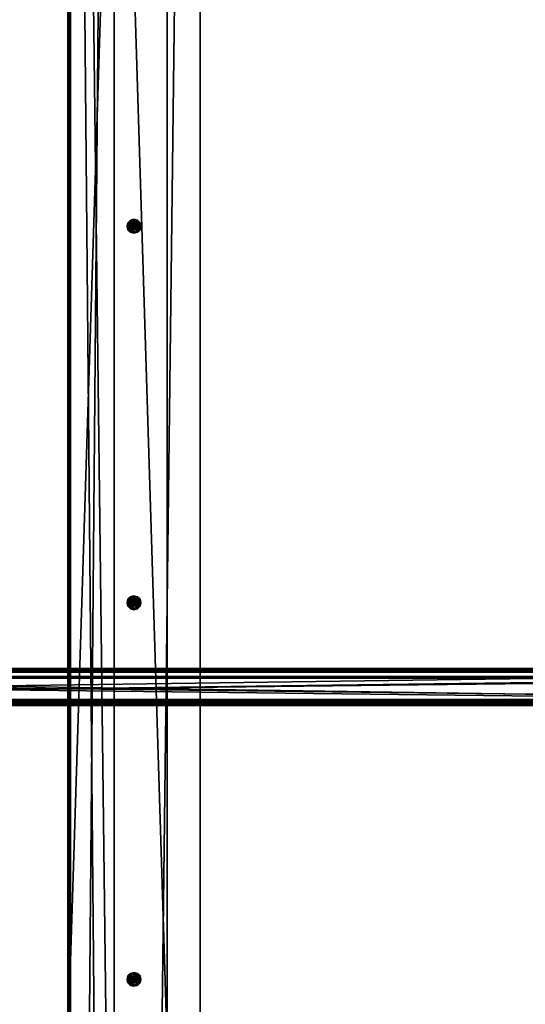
# Model space of a CAD drawing. Header units: millimetres. Extents: x 60485 to 71303, y 100 to 16900.
# Tile 509 of 656: x 62027 to 62792, y 12002 to 13493. Entities that reach past the tile are written whole.
import ezdxf

# ---------------------------------------------------------------- set-up
doc = ezdxf.new("R2010")
doc.units = ezdxf.units.MM
for name, color, linetype in [('1', 7, 'Continuous'), ('13', 7, 'Continuous'), ('3', 7, 'Continuous'), ('9', 7, 'Continuous'), ('95', 7, 'Continuous')]:
    doc.layers.add(name, color=color, linetype=linetype)

msp = doc.modelspace()

# ---------------------------------------------------------------- meshes
at = {"layer": '1', "color": 7}
mesh = msp.add_polyface(dxfattribs=at)
corners = [(62100, 300, 2950), (62100, 300, 0), (62100, 16700, 0), (62100, 16700, 2950), (62300, 300, 0), (62300, 16700, 0), (62300, 300, 2950), (62300, 16700, 2950)]
mesh.append_faces([[corners[k] for k in face] for face in [(0, 2, 3, 3), (1, 5, 2, 2), (4, 7, 5, 5), (6, 3, 7, 7), (1, 6, 4, 4), (3, 5, 7, 7)]], dxfattribs={"vtx0": -1, "color": 7})
mesh.append_faces([[corners[k] for k in face] for face in [(0, 1, 2, 2), (1, 4, 5, 5), (4, 6, 7, 7), (6, 0, 3, 3), (1, 0, 6, 6), (3, 2, 5, 5)]], dxfattribs={"vtx2": -1, "vtx3": -1, "color": 7})
at = {"layer": '13', "color": 20}
mesh = msp.add_polyface(dxfattribs=at)
corners = [(62200, 13745, 2967), (62202.5, 13745.7, 2949), (62200, 13745, 2949), (62200, 13740.8, 2963), (62208, 13745.4, 2963), (62208, 13745.4, 2955), (62200, 13740.8, 2955), (62192, 13745.4, 2963), (62192, 13745.4, 2955), (62200, 13739.5, 2955), (62205.2, 13740.9, 2955), (62205.2, 13740.9, 2953), (62200, 13739.5, 2953), (62209.1, 13744.7, 2955), (62209.1, 13744.7, 2953), (62190.9, 13744.7, 2955), (62194.7, 13740.9, 2955), (62194.7, 13740.9, 2953), (62190.9, 13744.7, 2953), (62200, 13760.5, 2955), (62194.7, 13759.1, 2955), (62189.5, 13750, 2953), (62190.9, 13755.2, 2953), (62194.7, 13759.1, 2953), (62204.3, 13182.5, 2967), (62202.5, 13184.3, 2967), (62202.5, 13184.3, 2949), (62200, 13185, 2967), (62200, 13185, 2949), (62197.5, 13184.3, 2967), (62197.5, 13184.3, 2949), (62195.7, 13182.5, 2967), (62195.7, 13182.5, 2949), (62204.3, 13182.5, 2949), (62200, 13185, 2949), (62200, 13185, 2884), (62204.3, 13182.5, 2884), (62195.7, 13182.5, 2949), (62195.7, 13182.5, 2884), (62208, 13184.6, 2963), (62200, 13189.2, 2963), (62200, 13189.2, 2955), (62208, 13184.6, 2955), (62192, 13184.6, 2963), (62192, 13184.6, 2955), (62208, 13175.4, 2963), (62208, 13175.4, 2955), (62210.5, 13180, 2955), (62209.1, 13185.2, 2955), (62209.1, 13185.2, 2953), (62205.2, 13189.1, 2955), (62205.2, 13189.1, 2953), (62200, 13190.5, 2955), (62200, 13190.5, 2953), (62194.7, 13189.1, 2955), (62194.7, 13189.1, 2953), (62190.9, 13185.2, 2955), (62190.9, 13185.2, 2953), (62189.5, 13180, 2953), (62209.1, 13174.7, 2955), (62205.2, 13170.9, 2955), (62200, 13169.5, 2955), (62200, 13169.5, 2953), (62205.2, 13170.9, 2953), (62209.1, 13174.7, 2953), (62210.5, 13180, 2953)]
mesh.append_faces([[corners[k] for k in face] for face in [(0, 1, 2, 2), (3, 5, 6, 6), (7, 6, 8, 8), (9, 11, 12, 12), (10, 14, 11, 11), (15, 17, 18, 18), (16, 12, 17, 17), (17, 21, 18, 18), (25, 28, 26, 26), (27, 30, 28, 28), (29, 32, 30, 30), (33, 35, 36, 36), (34, 38, 35, 35), (39, 41, 42, 42), (40, 44, 41, 41), (45, 40, 39, 39), (41, 46, 42, 42), (48, 51, 49, 49), (50, 53, 51, 51), (52, 55, 53, 53), (54, 57, 55, 55), (56, 58, 57, 57), (51, 65, 49, 49)]], dxfattribs={"vtx0": -1, "color": 20})
mesh.append_faces([[corners[k] for k in face] for face in [(40, 45, 43, 43), (44, 46, 41, 41), (48, 59, 50, 50), (50, 60, 52, 52), (52, 61, 54, 54), (57, 62, 55, 55), (55, 63, 53, 53), (53, 64, 51, 51)]], dxfattribs={"vtx0": -1, "vtx1": -1, "color": 20})
mesh.append_faces([[corners[k] for k in face] for face in [(19, 10, 9, 9), (20, 9, 16, 16), (22, 17, 12, 12), (23, 12, 11, 11)]], dxfattribs={"vtx0": -1, "vtx2": -1, "vtx3": -1, "color": 20})
mesh.append_faces([[corners[k] for k in face] for face in [(3, 4, 5, 5), (7, 3, 6, 6), (9, 10, 11, 11), (10, 13, 14, 14), (15, 16, 17, 17), (16, 9, 12, 12), (24, 25, 26, 26), (25, 27, 28, 28), (27, 29, 30, 30), (29, 31, 32, 32), (33, 34, 35, 35), (34, 37, 38, 38), (39, 40, 41, 41), (40, 43, 44, 44), (47, 48, 49, 49), (48, 50, 51, 51), (50, 52, 53, 53), (52, 54, 55, 55), (54, 56, 57, 57)]], dxfattribs={"vtx2": -1, "vtx3": -1, "color": 20})
mesh = msp.add_polyface(dxfattribs=at)
corners = [(62200, 13175, 2967), (62202.5, 13175.7, 2967), (62202.5, 13175.7, 2949), (62200, 13175, 2949), (62204.3, 13177.5, 2967), (62204.3, 13177.5, 2949), (62205, 13180, 2949), (62195, 13180, 2967), (62195.7, 13177.5, 2967), (62195.7, 13177.5, 2949), (62197.5, 13175.7, 2967), (62197.5, 13175.7, 2949), (62200, 13185, 2967), (62197.5, 13184.3, 2967), (62195.7, 13182.5, 2949), (62197.5, 13184.3, 2949), (62200, 13175, 2949), (62204.3, 13177.5, 2949), (62204.3, 13177.5, 2884), (62200, 13175, 2884), (62195.7, 13177.5, 2949), (62195.7, 13177.5, 2884), (62200, 13170.8, 2963), (62208, 13175.4, 2963), (62208, 13175.4, 2955), (62200, 13170.8, 2955), (62208, 13184.6, 2955), (62192, 13184.6, 2963), (62192, 13175.4, 2963), (62192, 13175.4, 2955), (62192, 13184.6, 2955), (62200, 13169.5, 2955), (62205.2, 13170.9, 2955), (62205.2, 13170.9, 2953), (62200, 13169.5, 2953), (62209.1, 13174.7, 2955), (62209.1, 13174.7, 2953), (62210.5, 13180, 2953), (62189.5, 13180, 2955), (62190.9, 13174.7, 2955), (62190.9, 13174.7, 2953), (62194.7, 13170.9, 2955), (62194.7, 13170.9, 2953), (62205.2, 13189.1, 2955), (62200, 13190.5, 2955), (62194.7, 13189.1, 2955), (62190.9, 13185.2, 2955), (62189.5, 13180, 2953), (62190.9, 13185.2, 2953), (62194.7, 13189.1, 2953), (62200, 13190.5, 2953), (62209.1, 12615.2, 2955), (62205.2, 12619.1, 2955), (62205.2, 12619.1, 2953), (62200, 12620.5, 2955), (62200, 12620.5, 2953), (62194.7, 12619.1, 2955), (62194.7, 12619.1, 2953), (62190.9, 12615.2, 2953)]
mesh.append_faces([[corners[k] for k in face] for face in [(0, 2, 3, 3), (1, 5, 2, 2), (4, 6, 5, 5), (8, 11, 9, 9), (10, 3, 11, 11), (7, 10, 8, 8), (16, 18, 19, 19), (20, 19, 21, 21), (22, 24, 25, 25), (23, 26, 24, 24), (28, 25, 29, 29), (27, 22, 28, 28), (25, 30, 29, 29), (31, 33, 34, 34), (32, 36, 33, 33), (35, 37, 36, 36), (39, 42, 40, 40), (41, 34, 42, 42), (42, 47, 40, 40), (52, 55, 53, 53), (54, 57, 55, 55), (56, 58, 57, 57)]], dxfattribs={"vtx0": -1, "color": 20})
mesh.append_faces([[corners[k] for k in face] for face in [(12, 1, 0, 0), (13, 0, 10, 10), (14, 9, 11, 11), (14, 11, 3, 3), (15, 3, 2, 2), (27, 23, 22, 22), (30, 25, 24, 24), (43, 35, 32, 32), (44, 32, 31, 31), (45, 31, 41, 41), (46, 41, 39, 39), (48, 42, 34, 34), (49, 34, 33, 33), (50, 33, 36, 36)]], dxfattribs={"vtx0": -1, "vtx2": -1, "vtx3": -1, "color": 20})
mesh.append_faces([[corners[k] for k in face] for face in [(0, 1, 2, 2), (1, 4, 5, 5), (7, 8, 9, 9), (8, 10, 11, 11), (10, 0, 3, 3), (16, 17, 18, 18), (20, 16, 19, 19), (22, 23, 24, 24), (27, 28, 29, 29), (28, 22, 25, 25), (31, 32, 33, 33), (32, 35, 36, 36), (38, 39, 40, 40), (39, 41, 42, 42), (41, 31, 34, 34), (51, 52, 53, 53), (52, 54, 55, 55), (54, 56, 57, 57)]], dxfattribs={"vtx2": -1, "vtx3": -1, "color": 20})
mesh = msp.add_polyface(dxfattribs=at)
corners = [(62195.7, 13182.5, 2967), (62195, 13180, 2967), (62195, 13180, 2949), (62195.7, 13182.5, 2949), (62195.7, 13177.5, 2949), (62200, 13185, 2967), (62200, 13175, 2967), (62197.5, 13184.3, 2967), (62197.5, 13175.7, 2967), (62200, 13175, 2949), (62197.5, 13184.3, 2949), (62202.5, 13175.7, 2949), (62200, 13185, 2949), (62195.7, 13182.5, 2949), (62195.7, 13177.5, 2949), (62195.7, 13177.5, 2884), (62195.7, 13182.5, 2884), (62200, 13185, 2949), (62200, 13175, 2949), (62200, 13175, 2884), (62204.3, 13177.5, 2884), (62200, 13185, 2884), (62192, 13184.6, 2963), (62192, 13175.4, 2955), (62192, 13184.6, 2955), (62200, 13180.6, 2964), (62199.5, 13180.3, 2964), (62199.5, 13180.3, 2963), (62200, 13180.6, 2963), (62199.5, 13179.7, 2964), (62199.5, 13179.7, 2963), (62200, 13179.4, 2964), (62200, 13179.4, 2963), (62200.5, 13179.7, 2963), (62200, 13179.5, 2950), (62200.2, 13179.6, 2949), (62200, 13179.5, 2949), (62200, 13180.5, 2950), (62199.7, 13180.4, 2950), (62199.7, 13180.4, 2949), (62200, 13180.5, 2949), (62199.6, 13180.2, 2950), (62199.6, 13180.2, 2949), (62199.5, 13180, 2950), (62199.5, 13180, 2949), (62199.6, 13179.7, 2950), (62199.6, 13179.7, 2949), (62199.7, 13179.6, 2950), (62199.7, 13179.6, 2949), (62190.9, 13185.2, 2955), (62189.5, 13180, 2955), (62189.5, 13180, 2953), (62190.9, 13174.7, 2953), (62194.7, 13189.1, 2955), (62194.7, 13170.9, 2955), (62190.9, 13174.7, 2955), (62194.7, 13170.9, 2953), (62190.9, 13185.2, 2953)]
mesh.append_faces([[corners[k] for k in face] for face in [(0, 2, 3, 3), (1, 4, 2, 2), (4, 3, 2, 2), (13, 15, 16, 16), (13, 18, 14, 14), (19, 16, 15, 15), (22, 23, 24, 24), (25, 27, 28, 28), (26, 30, 27, 27), (29, 32, 30, 30), (26, 31, 29, 29), (32, 27, 30, 30), (34, 35, 36, 36), (37, 39, 40, 40), (38, 42, 39, 39), (41, 44, 42, 42), (43, 46, 44, 44), (45, 48, 46, 46), (47, 36, 48, 48), (41, 45, 43, 43), (46, 42, 44, 44), (50, 52, 51, 51), (49, 55, 50, 50)]], dxfattribs={"vtx0": -1, "color": 20})
mesh.append_faces([[corners[k] for k in face] for face in [(5, 6, 7, 7), (7, 8, 0, 0), (0, 8, 1, 1), (3, 9, 10, 10), (10, 11, 12, 12), (17, 18, 13, 13), (16, 20, 21, 21), (25, 31, 26, 26), (27, 33, 28, 28), (37, 34, 38, 38), (38, 47, 41, 41), (42, 48, 39, 39), (39, 36, 40, 40), (53, 54, 49, 49), (51, 56, 57, 57)]], dxfattribs={"vtx0": -1, "vtx1": -1, "color": 20})
mesh.append_faces([[corners[k] for k in face] for face in [(38, 34, 47, 47), (41, 47, 45, 45), (42, 46, 48, 48), (39, 48, 36, 36)]], dxfattribs={"vtx0": -1, "vtx2": -1, "vtx3": -1, "color": 20})
mesh.append_faces([[corners[k] for k in face] for face in [(0, 1, 2, 2), (13, 14, 15, 15), (25, 26, 27, 27), (26, 29, 30, 30), (29, 31, 32, 32), (37, 38, 39, 39), (38, 41, 42, 42), (41, 43, 44, 44), (43, 45, 46, 46), (45, 47, 48, 48), (47, 34, 36, 36), (49, 50, 51, 51)]], dxfattribs={"vtx2": -1, "vtx3": -1, "color": 20})
mesh = msp.add_polyface(dxfattribs=at)
corners = [(62204.3, 13177.5, 2967), (62205, 13180, 2967), (62205, 13180, 2949), (62204.3, 13182.5, 2967), (62204.3, 13182.5, 2949), (62202.5, 13184.3, 2949), (62202.5, 13184.3, 2967), (62202.5, 13175.7, 2967), (62200, 13185, 2967), (62200, 13185, 2949), (62202.5, 13175.7, 2949), (62204.3, 13177.5, 2949), (62204.3, 13177.5, 2949), (62204.3, 13182.5, 2949), (62204.3, 13182.5, 2884), (62204.3, 13177.5, 2884), (62200, 13185, 2949), (62200, 13175, 2949), (62195.7, 13182.5, 2884), (62200, 13175, 2884), (62200, 13185, 2884), (62208, 13175.4, 2963), (62208, 13184.6, 2963), (62208, 13184.6, 2955), (62200, 13179.4, 2964), (62200.5, 13179.7, 2964), (62200.5, 13179.7, 2963), (62200, 13179.4, 2963), (62200.5, 13180.3, 2964), (62200.5, 13180.3, 2963), (62200, 13180.6, 2964), (62200, 13180.6, 2963), (62199.5, 13180.3, 2963), (62200, 13179.5, 2950), (62200.2, 13179.6, 2950), (62200.2, 13179.6, 2949), (62200.4, 13179.7, 2950), (62200.4, 13179.7, 2949), (62200.5, 13180, 2950), (62200.5, 13180, 2949), (62200.4, 13180.2, 2950), (62200.4, 13180.2, 2949), (62200.2, 13180.4, 2950), (62200.2, 13180.4, 2949), (62200, 13180.5, 2950), (62200, 13180.5, 2949), (62200, 13179.5, 2949), (62209.1, 13174.7, 2955), (62210.5, 13180, 2955), (62210.5, 13180, 2953), (62209.1, 13185.2, 2953), (62209.1, 13185.2, 2955), (62205.2, 13189.1, 2953), (62209.1, 13174.7, 2953)]
mesh.append_faces([[corners[k] for k in face] for face in [(1, 4, 2, 2), (3, 5, 4, 4), (0, 3, 1, 1), (5, 2, 4, 4), (12, 14, 15, 15), (12, 16, 13, 13), (20, 15, 14, 14), (24, 26, 27, 27), (25, 29, 26, 26), (28, 31, 29, 29), (25, 30, 28, 28), (31, 26, 29, 29), (34, 37, 35, 35), (36, 39, 37, 37), (38, 41, 39, 39), (40, 43, 41, 41), (42, 45, 43, 43), (36, 40, 38, 38), (41, 37, 39, 39), (48, 50, 49, 49), (47, 51, 48, 48)]], dxfattribs={"vtx0": -1, "color": 20})
mesh.append_faces([[corners[k] for k in face] for face in [(3, 0, 6, 6), (6, 7, 8, 8), (9, 11, 5, 5), (40, 36, 42, 42), (42, 34, 44, 44), (45, 37, 43, 43), (43, 37, 41, 41)]], dxfattribs={"vtx0": -1, "vtx1": -1, "color": 20})
mesh.append_faces([[corners[k] for k in face] for face in [(6, 0, 7, 7), (9, 10, 11, 11), (5, 11, 2, 2), (16, 12, 17, 17), (18, 19, 15, 15), (30, 25, 24, 24), (32, 27, 26, 26), (42, 36, 34, 34), (44, 34, 33, 33), (45, 46, 35, 35), (45, 35, 37, 37), (52, 53, 49, 49)]], dxfattribs={"vtx0": -1, "vtx2": -1, "vtx3": -1, "color": 20})
mesh.append_faces([[corners[k] for k in face] for face in [(0, 1, 2, 2), (1, 3, 4, 4), (12, 13, 14, 14), (21, 22, 23, 23), (24, 25, 26, 26), (25, 28, 29, 29), (28, 30, 31, 31), (33, 34, 35, 35), (34, 36, 37, 37), (36, 38, 39, 39), (38, 40, 41, 41), (40, 42, 43, 43), (42, 44, 45, 45), (47, 48, 49, 49)]], dxfattribs={"vtx2": -1, "vtx3": -1, "color": 20})
mesh = msp.add_polyface(dxfattribs=at)
corners = [(62200, 12605, 2967), (62202.5, 12605.7, 2967), (62202.5, 12605.7, 2949), (62200, 12605, 2949), (62197.5, 12605.7, 2967), (62197.5, 12605.7, 2949), (62200, 12605, 2949), (62204.3, 12607.5, 2884), (62200, 12605, 2884), (62195.7, 12607.5, 2949), (62200, 12600.8, 2963), (62208, 12605.4, 2963), (62208, 12605.4, 2955), (62200, 12600.8, 2955), (62192, 12605.4, 2963), (62192, 12605.4, 2955), (62192, 12614.6, 2963), (62200, 12599.5, 2955), (62205.2, 12600.9, 2955), (62205.2, 12600.9, 2953), (62200, 12599.5, 2953), (62209.1, 12604.7, 2955), (62209.1, 12604.7, 2953), (62190.9, 12604.7, 2955), (62194.7, 12600.9, 2955), (62194.7, 12600.9, 2953), (62190.9, 12604.7, 2953), (62200, 12620.5, 2955), (62194.7, 12619.1, 2955), (62189.5, 12610, 2953), (62190.9, 12615.2, 2953), (62194.7, 12619.1, 2953), (62204.3, 12042.5, 2967), (62202.5, 12044.3, 2967), (62202.5, 12044.3, 2949), (62200, 12045, 2967), (62200, 12045, 2949), (62197.5, 12044.3, 2967), (62197.5, 12044.3, 2949), (62195.7, 12042.5, 2949), (62204.3, 12042.5, 2949), (62200, 12045, 2949), (62200, 12045, 2884), (62195.7, 12042.5, 2884), (62208, 12044.6, 2963), (62200, 12049.2, 2963), (62200, 12049.2, 2955), (62208, 12044.6, 2955), (62192, 12044.6, 2963), (62192, 12044.6, 2955), (62208, 12035.4, 2955), (62210.5, 12040, 2955), (62209.1, 12045.2, 2955), (62209.1, 12045.2, 2953), (62205.2, 12049.1, 2955), (62205.2, 12049.1, 2953), (62200, 12050.5, 2955), (62200, 12050.5, 2953), (62194.7, 12049.1, 2955), (62194.7, 12049.1, 2953), (62190.9, 12045.2, 2955), (62190.9, 12045.2, 2953), (62189.5, 12040, 2953), (62209.1, 12034.7, 2955), (62205.2, 12030.9, 2955), (62200, 12029.5, 2955), (62205.2, 12030.9, 2953), (62209.1, 12034.7, 2953), (62210.5, 12040, 2953)]
mesh.append_faces([[corners[k] for k in face] for face in [(0, 2, 3, 3), (4, 3, 5, 5), (6, 7, 8, 8), (10, 12, 13, 13), (14, 13, 15, 15), (17, 19, 20, 20), (18, 22, 19, 19), (23, 25, 26, 26), (24, 20, 25, 25), (25, 29, 26, 26), (33, 36, 34, 34), (35, 38, 36, 36), (37, 39, 38, 38), (41, 43, 42, 42), (44, 46, 47, 47), (45, 49, 46, 46), (46, 50, 47, 47), (52, 55, 53, 53), (54, 57, 55, 55), (56, 59, 57, 57), (58, 61, 59, 59), (60, 62, 61, 61), (55, 68, 53, 53)]], dxfattribs={"vtx0": -1, "color": 20})
mesh.append_faces([[corners[k] for k in face] for face in [(49, 50, 46, 46), (52, 63, 54, 54), (54, 64, 56, 56), (56, 65, 58, 58), (59, 66, 57, 57), (57, 67, 55, 55)]], dxfattribs={"vtx0": -1, "vtx1": -1, "color": 20})
mesh.append_faces([[corners[k] for k in face] for face in [(16, 11, 10, 10), (27, 18, 17, 17), (28, 17, 24, 24), (30, 25, 20, 20), (31, 20, 19, 19)]], dxfattribs={"vtx0": -1, "vtx2": -1, "vtx3": -1, "color": 20})
mesh.append_faces([[corners[k] for k in face] for face in [(0, 1, 2, 2), (4, 0, 3, 3), (9, 6, 8, 8), (10, 11, 12, 12), (14, 10, 13, 13), (17, 18, 19, 19), (18, 21, 22, 22), (23, 24, 25, 25), (24, 17, 20, 20), (32, 33, 34, 34), (33, 35, 36, 36), (35, 37, 38, 38), (40, 41, 42, 42), (44, 45, 46, 46), (45, 48, 49, 49), (51, 52, 53, 53), (52, 54, 55, 55), (54, 56, 57, 57), (56, 58, 59, 59), (58, 60, 61, 61)]], dxfattribs={"vtx2": -1, "vtx3": -1, "color": 20})
mesh = msp.add_polyface(dxfattribs=at)
corners = [(62205, 12610, 2967), (62204.3, 12612.5, 2967), (62204.3, 12612.5, 2949), (62202.5, 12614.3, 2967), (62202.5, 12614.3, 2949), (62200, 12615, 2967), (62200, 12615, 2949), (62197.5, 12614.3, 2967), (62197.5, 12614.3, 2949), (62195.7, 12612.5, 2967), (62195.7, 12612.5, 2949), (62195, 12610, 2967), (62195, 12610, 2949), (62204.3, 12607.5, 2967), (62202.5, 12605.7, 2967), (62200, 12605, 2967), (62197.5, 12605.7, 2967), (62200, 12605, 2949), (62202.5, 12605.7, 2949), (62204.3, 12607.5, 2949), (62205, 12610, 2949), (62204.3, 12607.5, 2949), (62204.3, 12612.5, 2949), (62204.3, 12612.5, 2884), (62200, 12615, 2949), (62200, 12615, 2884), (62195.7, 12612.5, 2949), (62195.7, 12612.5, 2884), (62195.7, 12607.5, 2884), (62200, 12605, 2949), (62204.3, 12607.5, 2884), (62208, 12605.4, 2963), (62208, 12614.6, 2963), (62208, 12614.6, 2955), (62200, 12619.2, 2963), (62200, 12619.2, 2955), (62192, 12614.6, 2963), (62192, 12614.6, 2955), (62192, 12605.4, 2955), (62208, 12605.4, 2955), (62210.5, 12610, 2955), (62209.1, 12615.2, 2955), (62209.1, 12615.2, 2953), (62210.5, 12610, 2953), (62205.2, 12619.1, 2953), (62194.7, 12619.1, 2955), (62190.9, 12615.2, 2955), (62190.9, 12615.2, 2953), (62189.5, 12610, 2955), (62189.5, 12610, 2953), (62209.1, 12604.7, 2955), (62205.2, 12619.1, 2955), (62205.2, 12600.9, 2955), (62200, 12620.5, 2955), (62200, 12599.5, 2955), (62194.7, 12600.9, 2955), (62200, 12599.5, 2953), (62194.7, 12619.1, 2953), (62205.2, 12600.9, 2953), (62200, 12620.5, 2953), (62209.1, 12604.7, 2953)]
mesh.append_faces([[corners[k] for k in face] for face in [(1, 4, 2, 2), (3, 6, 4, 4), (5, 8, 6, 6), (7, 10, 8, 8), (9, 12, 10, 10), (4, 20, 2, 2), (22, 25, 23, 23), (24, 27, 25, 25), (26, 28, 27, 27), (21, 24, 22, 22), (25, 30, 23, 23), (32, 35, 33, 33), (34, 37, 35, 35), (36, 38, 37, 37), (31, 34, 32, 32), (35, 39, 33, 33), (40, 42, 43, 43), (41, 44, 42, 42), (46, 49, 47, 47), (44, 43, 42, 42)]], dxfattribs={"vtx0": -1, "color": 20})
mesh.append_faces([[corners[k] for k in face] for face in [(1, 13, 3, 3), (3, 14, 5, 5), (5, 15, 7, 7), (7, 16, 9, 9), (10, 17, 8, 8), (8, 18, 6, 6), (6, 19, 4, 4), (24, 29, 26, 26), (27, 30, 25, 25), (34, 31, 36, 36), (37, 39, 35, 35), (41, 50, 51, 51), (51, 52, 53, 53), (53, 54, 45, 45), (45, 55, 46, 46), (47, 56, 57, 57), (57, 58, 59, 59), (59, 60, 44, 44)]], dxfattribs={"vtx0": -1, "vtx1": -1, "color": 20})
mesh.append_faces([[corners[k] for k in face] for face in [(44, 60, 43, 43)]], dxfattribs={"vtx0": -1, "vtx2": -1, "vtx3": -1, "color": 20})
mesh.append_faces([[corners[k] for k in face] for face in [(0, 1, 2, 2), (1, 3, 4, 4), (3, 5, 6, 6), (5, 7, 8, 8), (7, 9, 10, 10), (9, 11, 12, 12), (21, 22, 23, 23), (22, 24, 25, 25), (24, 26, 27, 27), (31, 32, 33, 33), (32, 34, 35, 35), (34, 36, 37, 37), (40, 41, 42, 42), (45, 46, 47, 47), (46, 48, 49, 49)]], dxfattribs={"vtx2": -1, "vtx3": -1, "color": 20})
mesh = msp.add_polyface(dxfattribs=at)
corners = [(62195, 12610, 2967), (62195.7, 12607.5, 2967), (62195.7, 12607.5, 2949), (62195, 12610, 2949), (62197.5, 12605.7, 2967), (62197.5, 12605.7, 2949), (62197.5, 12614.3, 2967), (62200, 12605, 2967), (62195.7, 12612.5, 2967), (62195.7, 12612.5, 2949), (62200, 12605, 2949), (62195.7, 12612.5, 2949), (62195.7, 12607.5, 2949), (62195.7, 12607.5, 2884), (62200, 12605, 2884), (62200, 12605, 2949), (62195.7, 12612.5, 2884), (62192, 12614.6, 2963), (62192, 12605.4, 2963), (62192, 12605.4, 2955), (62200, 12600.8, 2963), (62200, 12600.8, 2955), (62192, 12614.6, 2955), (62200, 12610.6, 2964), (62199.5, 12610.3, 2964), (62199.5, 12610.3, 2963), (62200, 12610.6, 2963), (62199.5, 12609.7, 2964), (62199.5, 12609.7, 2963), (62200, 12609.4, 2964), (62200, 12609.4, 2963), (62200.5, 12609.7, 2963), (62200, 12610.5, 2950), (62199.7, 12610.4, 2950), (62199.7, 12610.4, 2949), (62200, 12610.5, 2949), (62199.6, 12610.2, 2950), (62199.6, 12610.2, 2949), (62199.5, 12610, 2950), (62199.5, 12610, 2949), (62199.6, 12609.7, 2950), (62199.6, 12609.7, 2949), (62199.7, 12609.6, 2950), (62199.7, 12609.6, 2949), (62200, 12609.5, 2950), (62200, 12609.5, 2949), (62200.2, 12609.6, 2949), (62189.5, 12610, 2955), (62190.9, 12604.7, 2955), (62190.9, 12604.7, 2953), (62189.5, 12610, 2953), (62190.9, 12615.2, 2955), (62194.7, 12600.9, 2955), (62194.7, 12600.9, 2953), (62190.9, 12615.2, 2953)]
mesh.append_faces([[corners[k] for k in face] for face in [(0, 2, 3, 3), (1, 5, 2, 2), (0, 4, 1, 1), (2, 9, 3, 3), (12, 14, 13, 13), (11, 15, 12, 12), (14, 16, 13, 13), (17, 20, 18, 18), (21, 22, 19, 19), (23, 25, 26, 26), (24, 28, 25, 25), (27, 30, 28, 28), (24, 29, 27, 27), (30, 25, 28, 28), (32, 34, 35, 35), (33, 37, 34, 34), (36, 39, 37, 37), (38, 41, 39, 39), (40, 43, 41, 41), (42, 45, 43, 43), (36, 40, 38, 38), (41, 37, 39, 39), (47, 49, 50, 50), (51, 48, 47, 47)]], dxfattribs={"vtx0": -1, "color": 20})
mesh.append_faces([[corners[k] for k in face] for face in [(8, 4, 0, 0), (23, 29, 24, 24), (25, 31, 26, 26), (32, 44, 33, 33), (33, 42, 36, 36), (37, 45, 34, 34), (34, 46, 35, 35), (50, 53, 54, 54)]], dxfattribs={"vtx0": -1, "vtx1": -1, "color": 20})
mesh.append_faces([[corners[k] for k in face] for face in [(6, 7, 4, 4), (9, 2, 5, 5), (9, 5, 10, 10), (33, 44, 42, 42), (36, 42, 40, 40), (37, 41, 43, 43), (37, 43, 45, 45), (51, 52, 48, 48)]], dxfattribs={"vtx0": -1, "vtx2": -1, "vtx3": -1, "color": 20})
mesh.append_faces([[corners[k] for k in face] for face in [(0, 1, 2, 2), (1, 4, 5, 5), (11, 12, 13, 13), (17, 18, 19, 19), (23, 24, 25, 25), (24, 27, 28, 28), (27, 29, 30, 30), (32, 33, 34, 34), (33, 36, 37, 37), (36, 38, 39, 39), (38, 40, 41, 41), (40, 42, 43, 43), (42, 44, 45, 45), (47, 48, 49, 49)]], dxfattribs={"vtx2": -1, "vtx3": -1, "color": 20})
mesh = msp.add_polyface(dxfattribs=at)
corners = [(62202.5, 12605.7, 2967), (62204.3, 12607.5, 2967), (62204.3, 12607.5, 2949), (62202.5, 12605.7, 2949), (62205, 12610, 2967), (62205, 12610, 2949), (62204.3, 12612.5, 2949), (62204.3, 12612.5, 2967), (62202.5, 12614.3, 2967), (62200, 12615, 2967), (62200, 12605, 2967), (62197.5, 12614.3, 2949), (62200, 12605, 2949), (62200, 12615, 2949), (62202.5, 12614.3, 2949), (62200, 12605, 2949), (62204.3, 12607.5, 2949), (62204.3, 12607.5, 2884), (62204.3, 12612.5, 2884), (62200, 12615, 2949), (62195.7, 12612.5, 2884), (62200, 12605, 2884), (62208, 12605.4, 2963), (62208, 12614.6, 2955), (62208, 12605.4, 2955), (62192, 12614.6, 2955), (62200, 12600.8, 2955), (62200, 12609.4, 2964), (62200.5, 12609.7, 2964), (62200.5, 12609.7, 2963), (62200, 12609.4, 2963), (62200.5, 12610.3, 2964), (62200.5, 12610.3, 2963), (62200, 12610.6, 2964), (62200, 12610.6, 2963), (62199.5, 12610.3, 2963), (62200, 12609.5, 2950), (62200.2, 12609.6, 2950), (62200.2, 12609.6, 2949), (62200, 12609.5, 2949), (62200.4, 12609.7, 2950), (62200.4, 12609.7, 2949), (62200.5, 12610, 2950), (62200.5, 12610, 2949), (62200.4, 12610.2, 2950), (62200.4, 12610.2, 2949), (62200.2, 12610.4, 2950), (62200.2, 12610.4, 2949), (62200, 12610.5, 2950), (62200, 12610.5, 2949), (62199.7, 12610.4, 2949), (62209.1, 12604.7, 2955), (62210.5, 12610, 2955), (62210.5, 12610, 2953), (62209.1, 12604.7, 2953), (62209.1, 12615.2, 2955), (62205.2, 12619.1, 2955), (62205.2, 12600.9, 2955), (62200, 12620.5, 2953), (62205.2, 12600.9, 2953)]
mesh.append_faces([[corners[k] for k in face] for face in [(0, 2, 3, 3), (1, 5, 2, 2), (4, 6, 5, 5), (1, 7, 4, 4), (16, 18, 17, 17), (22, 23, 24, 24), (27, 29, 30, 30), (28, 32, 29, 29), (31, 34, 32, 32), (28, 33, 31, 31), (34, 29, 32, 32), (36, 38, 39, 39), (37, 41, 38, 38), (40, 43, 41, 41), (42, 45, 43, 43), (44, 47, 45, 45), (46, 49, 47, 47), (40, 44, 42, 42), (45, 41, 43, 43), (51, 53, 54, 54), (51, 55, 52, 52)]], dxfattribs={"vtx0": -1, "color": 20})
mesh.append_faces([[corners[k] for k in face] for face in [(44, 40, 46, 46), (46, 37, 48, 48), (49, 41, 47, 47), (47, 41, 45, 45)]], dxfattribs={"vtx0": -1, "vtx1": -1, "color": 20})
mesh.append_faces([[corners[k] for k in face] for face in [(8, 1, 0, 0), (9, 0, 10, 10), (11, 12, 3, 3), (13, 3, 2, 2), (14, 2, 5, 5), (19, 16, 15, 15), (20, 21, 17, 17), (25, 26, 24, 24), (33, 28, 27, 27), (35, 30, 29, 29), (46, 40, 37, 37), (48, 37, 36, 36), (50, 39, 38, 38), (49, 38, 41, 41), (56, 51, 57, 57), (58, 59, 54, 54)]], dxfattribs={"vtx0": -1, "vtx2": -1, "vtx3": -1, "color": 20})
mesh.append_faces([[corners[k] for k in face] for face in [(0, 1, 2, 2), (1, 4, 5, 5), (15, 16, 17, 17), (27, 28, 29, 29), (28, 31, 32, 32), (31, 33, 34, 34), (36, 37, 38, 38), (37, 40, 41, 41), (40, 42, 43, 43), (42, 44, 45, 45), (44, 46, 47, 47), (46, 48, 49, 49), (51, 52, 53, 53)]], dxfattribs={"vtx2": -1, "vtx3": -1, "color": 20})
mesh = msp.add_polyface(dxfattribs=at)
corners = [(62205, 12040, 2967), (62204.3, 12042.5, 2967), (62204.3, 12042.5, 2949), (62205, 12040, 2949), (62202.5, 12044.3, 2949), (62197.5, 12044.3, 2967), (62195.7, 12042.5, 2967), (62195.7, 12042.5, 2949), (62195, 12040, 2967), (62195, 12040, 2949), (62204.3, 12037.5, 2967), (62202.5, 12044.3, 2967), (62202.5, 12035.7, 2967), (62200, 12045, 2967), (62200, 12035, 2967), (62197.5, 12035.7, 2967), (62200, 12035, 2949), (62197.5, 12044.3, 2949), (62202.5, 12035.7, 2949), (62200, 12045, 2949), (62204.3, 12037.5, 2949), (62204.3, 12037.5, 2949), (62204.3, 12042.5, 2949), (62204.3, 12042.5, 2884), (62200, 12045, 2884), (62200, 12045, 2949), (62195.7, 12042.5, 2949), (62195.7, 12042.5, 2884), (62195.7, 12037.5, 2884), (62200, 12035, 2949), (62204.3, 12037.5, 2884), (62208, 12035.4, 2963), (62208, 12044.6, 2963), (62208, 12044.6, 2955), (62192, 12044.6, 2963), (62192, 12035.4, 2955), (62192, 12044.6, 2955), (62200, 12049.2, 2963), (62200.5, 12040.3, 2964), (62200, 12040.6, 2964), (62200, 12040.6, 2963), (62200.5, 12040.3, 2963), (62199.5, 12040.3, 2964), (62199.5, 12040.3, 2963), (62200.5, 12039.7, 2964), (62200.5, 12039.7, 2963), (62200.4, 12040.2, 2950), (62200.2, 12040.4, 2950), (62200.2, 12040.4, 2949), (62200.4, 12040.2, 2949), (62200, 12040.5, 2950), (62200, 12040.5, 2949), (62199.7, 12040.4, 2950), (62199.7, 12040.4, 2949), (62199.6, 12040.2, 2950), (62199.6, 12040.2, 2949), (62200.4, 12039.7, 2950), (62200.2, 12039.6, 2950), (62200, 12039.5, 2950), (62200.2, 12039.6, 2949), (62200.4, 12039.7, 2949), (62200.5, 12040, 2949), (62210.5, 12040, 2955), (62209.1, 12045.2, 2953), (62210.5, 12040, 2953), (62190.9, 12045.2, 2955), (62189.5, 12040, 2955), (62189.5, 12040, 2953), (62194.7, 12049.1, 2955), (62194.7, 12030.9, 2955), (62194.7, 12030.9, 2953), (62190.9, 12045.2, 2953), (62200, 12029.5, 2953), (62194.7, 12049.1, 2953), (62205.2, 12049.1, 2953), (62209.1, 12034.7, 2953)]
mesh.append_faces([[corners[k] for k in face] for face in [(0, 2, 3, 3), (1, 4, 2, 2), (6, 9, 7, 7), (4, 3, 2, 2), (22, 24, 23, 23), (26, 28, 27, 27), (21, 25, 22, 22), (24, 30, 23, 23), (34, 35, 36, 36), (31, 37, 32, 32), (38, 40, 41, 41), (39, 43, 40, 40), (44, 39, 38, 38), (40, 45, 41, 41), (46, 48, 49, 49), (47, 51, 48, 48), (50, 53, 51, 51), (52, 55, 53, 53), (48, 61, 49, 49), (62, 63, 64, 64)]], dxfattribs={"vtx0": -1, "color": 20})
mesh.append_faces([[corners[k] for k in face] for face in [(1, 10, 11, 11), (11, 12, 13, 13), (13, 14, 5, 5), (5, 15, 6, 6), (7, 16, 17, 17), (17, 18, 19, 19), (19, 18, 4, 4), (25, 29, 26, 26), (27, 30, 24, 24), (37, 31, 34, 34), (43, 45, 40, 40), (46, 56, 47, 47), (47, 57, 50, 50), (50, 58, 52, 52), (53, 59, 51, 51), (51, 60, 48, 48), (68, 69, 65, 65), (67, 70, 71, 71), (71, 72, 73, 73)]], dxfattribs={"vtx0": -1, "vtx1": -1, "color": 20})
mesh.append_faces([[corners[k] for k in face] for face in [(4, 20, 3, 3), (74, 75, 64, 64)]], dxfattribs={"vtx0": -1, "vtx2": -1, "vtx3": -1, "color": 20})
mesh.append_faces([[corners[k] for k in face] for face in [(0, 1, 2, 2), (5, 6, 7, 7), (6, 8, 9, 9), (21, 22, 23, 23), (25, 26, 27, 27), (31, 32, 33, 33), (38, 39, 40, 40), (39, 42, 43, 43), (46, 47, 48, 48), (47, 50, 51, 51), (50, 52, 53, 53), (52, 54, 55, 55), (65, 66, 67, 67)]], dxfattribs={"vtx2": -1, "vtx3": -1, "color": 20})
mesh = msp.add_polyface(dxfattribs=at)
corners = [(62195, 12040, 2967), (62195.7, 12037.5, 2967), (62195.7, 12037.5, 2949), (62195, 12040, 2949), (62197.5, 12035.7, 2967), (62197.5, 12035.7, 2949), (62200, 12035, 2967), (62200, 12035, 2949), (62197.5, 12044.3, 2967), (62195.7, 12042.5, 2967), (62195.7, 12042.5, 2949), (62195.7, 12042.5, 2949), (62195.7, 12037.5, 2949), (62195.7, 12037.5, 2884), (62200, 12035, 2949), (62200, 12035, 2884), (62195.7, 12042.5, 2884), (62192, 12044.6, 2963), (62192, 12035.4, 2963), (62192, 12035.4, 2955), (62200, 12030.8, 2963), (62200, 12030.8, 2955), (62192, 12044.6, 2955), (62199.5, 12040.3, 2964), (62199.5, 12039.7, 2964), (62199.5, 12039.7, 2963), (62199.5, 12040.3, 2963), (62200, 12039.4, 2963), (62200, 12040.6, 2964), (62200, 12039.4, 2964), (62199.6, 12040.2, 2950), (62199.5, 12040, 2950), (62199.5, 12040, 2949), (62199.6, 12040.2, 2949), (62199.6, 12039.7, 2950), (62199.6, 12039.7, 2949), (62199.7, 12039.6, 2950), (62199.7, 12039.6, 2949), (62200, 12039.5, 2949), (62199.7, 12040.4, 2950), (62200, 12039.5, 2950), (62199.7, 12040.4, 2949), (62189.5, 12040, 2955), (62190.9, 12034.7, 2955), (62190.9, 12034.7, 2953), (62189.5, 12040, 2953), (62194.7, 12030.9, 2955), (62194.7, 12030.9, 2953), (62200, 12029.5, 2955), (62200, 12029.5, 2953), (62194.7, 12049.1, 2955), (62190.9, 12045.2, 2955), (62190.9, 12045.2, 2953)]
mesh.append_faces([[corners[k] for k in face] for face in [(0, 2, 3, 3), (1, 5, 2, 2), (4, 7, 5, 5), (0, 4, 1, 1), (2, 10, 3, 3), (12, 15, 13, 13), (11, 14, 12, 12), (15, 16, 13, 13), (18, 21, 19, 19), (17, 20, 18, 18), (21, 22, 19, 19), (23, 25, 26, 26), (24, 27, 25, 25), (23, 29, 24, 24), (27, 26, 25, 25), (30, 32, 33, 33), (31, 35, 32, 32), (34, 37, 35, 35), (36, 38, 37, 37), (30, 34, 31, 31), (35, 33, 32, 32), (42, 44, 45, 45), (43, 47, 44, 44), (46, 49, 47, 47), (51, 43, 42, 42), (47, 45, 44, 44)]], dxfattribs={"vtx0": -1, "color": 20})
mesh.append_faces([[corners[k] for k in face] for face in [(9, 4, 0, 0), (28, 29, 23, 23), (39, 36, 30, 30), (33, 38, 41, 41)]], dxfattribs={"vtx0": -1, "vtx1": -1, "color": 20})
mesh.append_faces([[corners[k] for k in face] for face in [(8, 6, 4, 4), (10, 2, 5, 5), (10, 5, 7, 7), (39, 40, 36, 36), (30, 36, 34, 34), (33, 35, 37, 37), (33, 37, 38, 38), (50, 48, 46, 46), (51, 46, 43, 43), (52, 47, 49, 49)]], dxfattribs={"vtx0": -1, "vtx2": -1, "vtx3": -1, "color": 20})
mesh.append_faces([[corners[k] for k in face] for face in [(0, 1, 2, 2), (1, 4, 5, 5), (4, 6, 7, 7), (11, 12, 13, 13), (12, 14, 15, 15), (17, 18, 19, 19), (18, 20, 21, 21), (23, 24, 25, 25), (30, 31, 32, 32), (31, 34, 35, 35), (34, 36, 37, 37), (42, 43, 44, 44), (43, 46, 47, 47), (46, 48, 49, 49)]], dxfattribs={"vtx2": -1, "vtx3": -1, "color": 20})
mesh = msp.add_polyface(dxfattribs=at)
corners = [(62200, 12035, 2967), (62202.5, 12035.7, 2967), (62202.5, 12035.7, 2949), (62200, 12035, 2949), (62204.3, 12037.5, 2967), (62204.3, 12037.5, 2949), (62205, 12040, 2967), (62205, 12040, 2949), (62204.3, 12042.5, 2967), (62202.5, 12044.3, 2967), (62200, 12045, 2967), (62197.5, 12044.3, 2949), (62202.5, 12044.3, 2949), (62200, 12035, 2949), (62204.3, 12037.5, 2949), (62204.3, 12037.5, 2884), (62200, 12035, 2884), (62204.3, 12042.5, 2884), (62200, 12045, 2949), (62195.7, 12042.5, 2884), (62200, 12030.8, 2963), (62208, 12035.4, 2963), (62208, 12035.4, 2955), (62200, 12030.8, 2955), (62208, 12044.6, 2955), (62192, 12044.6, 2963), (62192, 12044.6, 2955), (62200, 12039.4, 2964), (62200.5, 12039.7, 2964), (62200.5, 12039.7, 2963), (62200, 12039.4, 2963), (62200.5, 12040.3, 2964), (62200.5, 12040.3, 2963), (62199.5, 12039.7, 2964), (62200, 12040.6, 2964), (62199.5, 12040.3, 2963), (62200, 12039.5, 2950), (62200.2, 12039.6, 2950), (62200.2, 12039.6, 2949), (62200, 12039.5, 2949), (62200.4, 12039.7, 2950), (62200.4, 12039.7, 2949), (62200.5, 12040, 2950), (62200.5, 12040, 2949), (62200.4, 12040.2, 2950), (62200.4, 12040.2, 2949), (62199.7, 12039.6, 2950), (62200.2, 12040.4, 2950), (62200, 12040.5, 2950), (62199.7, 12040.4, 2949), (62200, 12040.5, 2949), (62200.2, 12040.4, 2949), (62200, 12029.5, 2955), (62205.2, 12030.9, 2955), (62205.2, 12030.9, 2953), (62200, 12029.5, 2953), (62209.1, 12034.7, 2955), (62209.1, 12034.7, 2953), (62210.5, 12040, 2955), (62210.5, 12040, 2953), (62209.1, 12045.2, 2955), (62205.2, 12049.1, 2955), (62200, 12050.5, 2955), (62194.7, 12049.1, 2953), (62200, 12050.5, 2953)]
mesh.append_faces([[corners[k] for k in face] for face in [(0, 2, 3, 3), (1, 5, 2, 2), (4, 7, 5, 5), (4, 8, 6, 6), (13, 15, 16, 16), (14, 17, 15, 15), (20, 22, 23, 23), (21, 24, 22, 22), (27, 29, 30, 30), (28, 32, 29, 29), (36, 38, 39, 39), (37, 41, 38, 38), (40, 43, 41, 41), (42, 45, 43, 43), (40, 44, 42, 42), (52, 54, 55, 55), (53, 57, 54, 54), (56, 59, 57, 57), (56, 60, 58, 58)]], dxfattribs={"vtx0": -1, "color": 20})
mesh.append_faces([[corners[k] for k in face] for face in [(9, 4, 1, 1), (10, 1, 0, 0), (11, 3, 2, 2), (12, 2, 5, 5), (18, 14, 13, 13), (19, 16, 15, 15), (25, 21, 20, 20), (26, 23, 22, 22), (34, 28, 27, 27), (35, 30, 29, 29), (47, 40, 37, 37), (48, 37, 36, 36), (49, 39, 38, 38), (50, 38, 41, 41), (51, 41, 43, 43), (61, 56, 53, 53), (62, 53, 52, 52), (63, 55, 54, 54), (64, 54, 57, 57)]], dxfattribs={"vtx0": -1, "vtx2": -1, "vtx3": -1, "color": 20})
mesh.append_faces([[corners[k] for k in face] for face in [(0, 1, 2, 2), (1, 4, 5, 5), (4, 6, 7, 7), (13, 14, 15, 15), (20, 21, 22, 22), (27, 28, 29, 29), (28, 31, 32, 32), (33, 27, 30, 30), (36, 37, 38, 38), (37, 40, 41, 41), (40, 42, 43, 43), (42, 44, 45, 45), (46, 36, 39, 39), (52, 53, 54, 54), (53, 56, 57, 57), (56, 58, 59, 59)]], dxfattribs={"vtx2": -1, "vtx3": -1, "color": 20})
at = {"layer": '3', "color": 91}
mesh = msp.add_polyface(dxfattribs=at)
corners = [(63132.6, 10365.6, 4918.4), (63089.4, 10334.6, 4927.9), (60667.4, 13412.7, 3986.8), (60710.6, 13443.8, 3977.3), (63089.4, 10356.2, 4998.6), (60667.4, 13434.4, 4057.6), (63132.6, 10387.3, 4989.2), (60710.6, 13465.4, 4048.1), (63135, 10366.5, 4915), (63135, 10389.9, 4991.5), (60713, 13468, 4050.4), (60713, 13444.6, 3973.9), (63087, 10355.4, 5002), (60665, 13433.5, 4061), (63087, 10332, 4925.5), (60665, 13410.1, 3984.4)]
mesh.append_faces([[corners[k] for k in face] for face in [(0, 2, 3, 3), (1, 5, 2, 2), (4, 7, 5, 5), (6, 3, 7, 7), (8, 10, 11, 11), (9, 13, 10, 10), (12, 15, 13, 13), (14, 11, 15, 15)]], dxfattribs={"vtx0": -1, "color": 91})
mesh.append_faces([[corners[k] for k in face] for face in [(6, 8, 0, 0), (12, 4, 14, 14), (3, 10, 7, 7), (15, 2, 13, 13), (13, 7, 10, 10)]], dxfattribs={"vtx0": -1, "vtx1": -1, "color": 91})
mesh.append_faces([[corners[k] for k in face] for face in [(9, 6, 4, 4), (6, 9, 8, 8), (0, 8, 14, 14), (4, 12, 9, 9), (14, 4, 1, 1), (14, 1, 0, 0), (11, 3, 2, 2), (3, 11, 10, 10), (2, 15, 11, 11), (13, 2, 5, 5), (13, 5, 7, 7)]], dxfattribs={"vtx0": -1, "vtx2": -1, "vtx3": -1, "color": 91})
mesh.append_faces([[corners[k] for k in face] for face in [(0, 1, 2, 2), (1, 4, 5, 5), (4, 6, 7, 7), (6, 0, 3, 3), (8, 9, 10, 10), (9, 12, 13, 13), (12, 14, 15, 15), (14, 8, 11, 11)]], dxfattribs={"vtx2": -1, "vtx3": -1, "color": 91})
at = {"layer": '9', "color": 243}
mesh = msp.add_polyface(dxfattribs=at)
corners = [(60500, 12506.2, 4349.8), (60500, 12461.3, 4363.5), (63500, 12461.3, 4363.5), (63500, 12506.2, 4349.8), (60500, 12495.8, 4476.4), (63500, 12495.8, 4476.4), (60500, 12460.4, 4487.2), (63500, 12460.4, 4487.2), (60500, 12456.6, 4474.8), (63500, 12456.6, 4474.8), (60500, 12454.7, 4475.3), (63500, 12454.7, 4475.3), (60500, 12459.1, 4489.7), (63500, 12459.1, 4489.7), (60500, 12498.3, 4477.7), (63500, 12498.3, 4477.7), (60500, 12463.8, 4364.9), (63500, 12463.8, 4364.9), (60500, 12504.9, 4352.3), (63500, 12504.9, 4352.3), (60500, 12508.7, 4364.7), (63500, 12508.7, 4364.7), (60500, 12510.6, 4364.1), (63500, 12510.6, 4364.1)]
mesh.append_faces([[corners[k] for k in face] for face in [(0, 2, 3, 3), (1, 5, 2, 2), (4, 7, 5, 5), (6, 9, 7, 7), (8, 11, 9, 9), (10, 13, 11, 11), (12, 15, 13, 13), (14, 17, 15, 15), (16, 19, 17, 17), (18, 21, 19, 19), (20, 23, 21, 21), (22, 3, 23, 23), (20, 0, 22, 22), (8, 12, 10, 10), (11, 7, 9, 9)]], dxfattribs={"vtx0": -1, "color": 243})
mesh.append_faces([[corners[k] for k in face] for face in [(1, 16, 4, 4), (16, 0, 18, 18), (18, 0, 20, 20), (12, 6, 14, 14), (14, 4, 16, 16), (3, 19, 23, 23), (19, 2, 17, 17), (17, 2, 15, 15), (15, 5, 13, 13), (13, 7, 11, 11)]], dxfattribs={"vtx0": -1, "vtx1": -1, "color": 243})
mesh.append_faces([[corners[k] for k in face] for face in [(16, 1, 0, 0), (12, 8, 6, 6), (14, 6, 4, 4), (19, 3, 2, 2), (15, 2, 5, 5), (13, 5, 7, 7)]], dxfattribs={"vtx0": -1, "vtx2": -1, "vtx3": -1, "color": 243})
mesh.append_faces([[corners[k] for k in face] for face in [(21, 23, 19, 19)]], dxfattribs={"vtx1": -1, "color": 243})
mesh.append_faces([[corners[k] for k in face] for face in [(0, 1, 2, 2), (1, 4, 5, 5), (4, 6, 7, 7), (6, 8, 9, 9), (8, 10, 11, 11), (10, 12, 13, 13), (12, 14, 15, 15), (14, 16, 17, 17), (16, 18, 19, 19), (18, 20, 21, 21), (20, 22, 23, 23), (22, 0, 3, 3)]], dxfattribs={"vtx2": -1, "vtx3": -1, "color": 243})
at = {"layer": '95', "color": 133}
mesh = msp.add_polyface(dxfattribs=at)
corners = [(62100, 16700, 2950), (62100, 16700, 3000), (62100, 11940, 3000), (62100, 11940, 2950), (62103, 16700, 3000), (62103, 11940, 3000), (62103, 16700, 2953), (62103, 11940, 2953), (62250, 16700, 2953), (62250, 11940, 2953), (62250, 16700, 2950), (62250, 11940, 2950)]
mesh.append_faces([[corners[k] for k in face] for face in [(0, 2, 3, 3), (1, 5, 2, 2), (4, 7, 5, 5), (6, 9, 7, 7), (8, 11, 9, 9), (10, 3, 11, 11), (0, 4, 1, 1), (8, 0, 10, 10), (7, 2, 5, 5)]], dxfattribs={"vtx0": -1, "color": 133})
mesh.append_faces([[corners[k] for k in face] for face in [(4, 0, 6, 6), (6, 0, 8, 8), (3, 7, 11, 11)]], dxfattribs={"vtx0": -1, "vtx1": -1, "color": 133})
mesh.append_faces([[corners[k] for k in face] for face in [(7, 3, 2, 2)]], dxfattribs={"vtx0": -1, "vtx2": -1, "vtx3": -1, "color": 133})
mesh.append_faces([[corners[k] for k in face] for face in [(9, 11, 7, 7)]], dxfattribs={"vtx1": -1, "color": 133})
mesh.append_faces([[corners[k] for k in face] for face in [(0, 1, 2, 2), (1, 4, 5, 5), (4, 6, 7, 7), (6, 8, 9, 9), (8, 10, 11, 11), (10, 0, 3, 3)]], dxfattribs={"vtx2": -1, "vtx3": -1, "color": 133})
mesh = msp.add_polyface(dxfattribs=at)
corners = [(62100, 16311, 3097.6), (62170, 16311, 3097.6), (62170, 8660.5, 5436.6), (62100, 8660.5, 5436.6), (62170, 16309.8, 3093.8), (62170, 8659.3, 5432.7), (62104, 16309.8, 3093.8), (62104, 8659.3, 5432.7), (62104, 16290.5, 3030.6), (62104, 8640.1, 5369.6), (62100, 16290.5, 3030.6), (62100, 8640.1, 5369.6)]
mesh.append_faces([[corners[k] for k in face] for face in [(0, 2, 3, 3), (1, 5, 2, 2), (4, 7, 5, 5), (6, 9, 7, 7), (8, 11, 9, 9), (10, 3, 11, 11), (0, 4, 1, 1), (8, 0, 10, 10), (7, 2, 5, 5)]], dxfattribs={"vtx0": -1, "color": 133})
mesh.append_faces([[corners[k] for k in face] for face in [(4, 0, 6, 6), (6, 0, 8, 8), (3, 7, 11, 11)]], dxfattribs={"vtx0": -1, "vtx1": -1, "color": 133})
mesh.append_faces([[corners[k] for k in face] for face in [(7, 3, 2, 2)]], dxfattribs={"vtx0": -1, "vtx2": -1, "vtx3": -1, "color": 133})
mesh.append_faces([[corners[k] for k in face] for face in [(9, 11, 7, 7)]], dxfattribs={"vtx1": -1, "color": 133})
mesh.append_faces([[corners[k] for k in face] for face in [(0, 1, 2, 2), (1, 4, 5, 5), (4, 6, 7, 7), (6, 8, 9, 9), (8, 10, 11, 11), (10, 0, 3, 3)]], dxfattribs={"vtx2": -1, "vtx3": -1, "color": 133})

doc.saveas('drawing.dxf')
